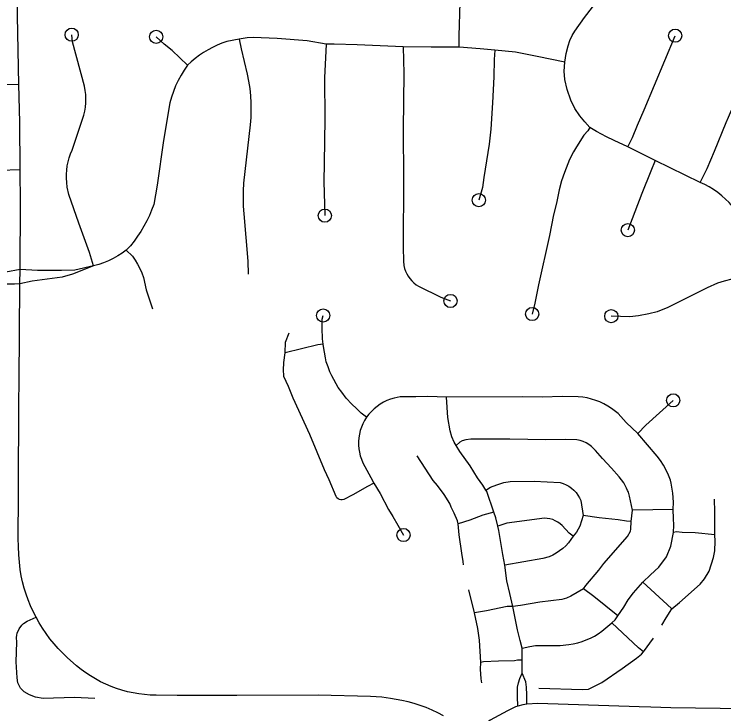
# Model space of a CAD drawing. Extents: x -19 to 366, y -4 to 359.
# Drawn here: x 147.247 to 147.756, y 191.956 to 192.458 of the extents above; entities that cross this region are included whole.
import ezdxf

# ---------------------------------------------------------------- set-up
doc = ezdxf.new("R2010")
doc.units = 0
doc.layers.add('Level 33', color=7, linetype='Continuous')
doc.layers.add('Level 60', color=7, linetype='Continuous')

msp = doc.modelspace()

# ---------------------------------------------------------------- linework, layer by layer
at = {"layer": 'Level 33'}
for points in [[(147.64211, 192.4239), (147.64308, 192.43006), (147.64456, 192.43553), (147.64589, 192.43934), (147.64751, 192.4429), (147.64933, 192.44616), (147.65642, 192.45597), (147.66205, 192.46341), (147.67292, 192.47782), (147.68825, 192.49792), (147.70396, 192.51849), (147.70801, 192.52456), (147.71062, 192.52923), (147.71501, 192.53925), (147.71597, 192.54208), (147.71784, 192.54855), (147.71949, 192.55648)], [(147.25074, 192.40783), (147.24977, 192.45697), (147.24974, 192.46365), (147.24962, 192.50231)], [(147.56642, 192.43469), (147.56635, 192.44283), (147.56722, 192.46671), (147.56718, 192.47511), (147.56697, 192.47749)], [(147.3043, 192.2777), (147.30146, 192.28736), (147.29384, 192.30829), (147.28667, 192.32885), (147.28544, 192.3343), (147.28501, 192.33758), (147.28485, 192.34055), (147.28486, 192.34352), (147.28507, 192.34648), (147.28548, 192.34942), (147.28606, 192.35233), (147.28685, 192.35519), (147.28781, 192.358), (147.28896, 192.36074), (147.29723, 192.38574), (147.29797, 192.38866), (147.29848, 192.39162), (147.29877, 192.39462), (147.29884, 192.39762), (147.29868, 192.40063), (147.29831, 192.40361), (147.29772, 192.40656), (147.28928, 192.43849), (147.28859, 192.44355)], [(147.68737, 192.36306), (147.69067, 192.36975), (147.6944, 192.37878), (147.69915, 192.38962), (147.72133, 192.44284)], [(147.37166, 192.42166), (147.36064, 192.43216), (147.35498, 192.43688), (147.34922, 192.44198)], [(147.40871, 192.44033), (147.39986, 192.43862), (147.39637, 192.43741), (147.39295, 192.43602), (147.38961, 192.43446), (147.38637, 192.43273), (147.3832, 192.43082), (147.38014, 192.42876), (147.3772, 192.42654), (147.37436, 192.42417), (147.37166, 192.42166)], [(147.47111, 192.43666), (147.45735, 192.43912), (147.43593, 192.44094), (147.4187, 192.44149), (147.41434, 192.44138), (147.40871, 192.44033)], [(147.40871, 192.44033), (147.4101, 192.43334), (147.41455, 192.41526), (147.41549, 192.41013), (147.41624, 192.40497), (147.41675, 192.39978), (147.41704, 192.39457), (147.41711, 192.38936), (147.41695, 192.38414), (147.41659, 192.37894), (147.41192, 192.33706), (147.41164, 192.33157), (147.41154, 192.32607), (147.41166, 192.32056), (147.41201, 192.31507), (147.41492, 192.28113), (147.41508, 192.27185)], [(147.47111, 192.43666), (147.46996, 192.41255), (147.47009, 192.38294), (147.4697, 192.35158), (147.46942, 192.33804), (147.47015, 192.31378)], [(147.52637, 192.43492), (147.49333, 192.4364), (147.47674, 192.43674), (147.47111, 192.43666)], [(147.52637, 192.43492), (147.52668, 192.41569), (147.52636, 192.37581), (147.52658, 192.33993), (147.52632, 192.29111), (147.52648, 192.28101), (147.5268, 192.27798), (147.52731, 192.27596), (147.52799, 192.27399), (147.52885, 192.2721), (147.5299, 192.27029), (147.53109, 192.26859), (147.53244, 192.26701), (147.53393, 192.26556), (147.53555, 192.26425), (147.53729, 192.26311), (147.55322, 192.25539), (147.56025, 192.25259)], [(147.56642, 192.43469), (147.54637, 192.43464), (147.52637, 192.43492)], [(147.592, 192.43239), (147.58145, 192.43351), (147.56642, 192.43469)], [(147.592, 192.43239), (147.59163, 192.42577), (147.59127, 192.41337), (147.5904, 192.39473), (147.58912, 192.37579), (147.58786, 192.36505), (147.58405, 192.34111), (147.58325, 192.3339), (147.58056, 192.3249)], [(147.64211, 192.4239), (147.62235, 192.42797), (147.60675, 192.43094), (147.592, 192.43239)], [(147.73935, 192.33763), (147.74422, 192.34765), (147.74953, 192.36004), (147.75792, 192.38048), (147.75956, 192.38431), (147.76788, 192.40375), (147.78035, 192.43497)], [(147.66026, 192.37706), (147.65663, 192.38103), (147.65305, 192.3853), (147.64947, 192.39065), (147.64643, 192.39668), (147.64388, 192.40416), (147.64232, 192.41136), (147.64185, 192.41749), (147.64211, 192.4239)], [(147.37166, 192.42166), (147.36926, 192.41813), (147.36704, 192.41447), (147.365, 192.4107), (147.36315, 192.40684), (147.36152, 192.40289), (147.3601, 192.39885), (147.35887, 192.39475), (147.35452, 192.36764), (147.34994, 192.33552), (147.34877, 192.32866), (147.34741, 192.32183), (147.34595, 192.3178), (147.34431, 192.31384), (147.34246, 192.30997), (147.34044, 192.30619), (147.33826, 192.30251), (147.3359, 192.29894), (147.33335, 192.29549), (147.33066, 192.29216), (147.32777, 192.28894)], [(147.25074, 192.40783), (147.21762, 192.40753)], [(147.25167, 192.34671), (147.25139, 192.38081), (147.25074, 192.40783)], [(147.66026, 192.37706), (147.65869, 192.3747), (147.65587, 192.37158), (147.65053, 192.36319), (147.64847, 192.35947), (147.64565, 192.35394), (147.64194, 192.34475), (147.63985, 192.33883), (147.63806, 192.33226), (147.63618, 192.32281), (147.63409, 192.31427), (147.63117, 192.29947), (147.62342, 192.2642), (147.62067, 192.25094), (147.61881, 192.24321)], [(147.68737, 192.36306), (147.67754, 192.3676), (147.67206, 192.37037), (147.66501, 192.37407), (147.66026, 192.37706)], [(147.70699, 192.35321), (147.68737, 192.36306)], [(147.25167, 192.34671), (147.23694, 192.34608), (147.17093, 192.34697), (147.14835, 192.34712), (147.12489, 192.3486), (147.10659, 192.34755), (147.08581, 192.34757), (147.06495, 192.34762), (147.05722, 192.34792), (147.01343, 192.34869), (147.00369, 192.34885), (146.87474, 192.35249), (146.81727, 192.35445)], [(147.70699, 192.35321), (147.70378, 192.34566), (147.69734, 192.32963), (147.68745, 192.30341)], [(147.73935, 192.33763), (147.70699, 192.35321)], [(147.25156, 192.27521), (147.25178, 192.32268), (147.25167, 192.34671)], [(147.76798, 192.31347), (147.76247, 192.32038), (147.76004, 192.32309), (147.75745, 192.32565), (147.75473, 192.32806), (147.75189, 192.33032), (147.74891, 192.33241), (147.74582, 192.33433), (147.74265, 192.33607), (147.73935, 192.33763)], [(147.32777, 192.28894), (147.32475, 192.28681), (147.32159, 192.28484), (147.31833, 192.28304), (147.31497, 192.28143), (147.31153, 192.28001), (147.30799, 192.27878), (147.3043, 192.2777)], [(147.32777, 192.28894), (147.33228, 192.28474), (147.33419, 192.28187), (147.33591, 192.2789), (147.33747, 192.27583), (147.33884, 192.27268), (147.34003, 192.26945), (147.34212, 192.26051), (147.34649, 192.24683)], [(147.25156, 192.27521), (147.24144, 192.27313), (147.2231, 192.2711), (147.19206, 192.26845)], [(147.3043, 192.2777), (147.28928, 192.27172), (147.28188, 192.26976), (147.26023, 192.26667), (147.2513, 192.26489)], [(147.2513, 192.26489), (147.25156, 192.27521)], [(147.3043, 192.2777), (147.2908, 192.27473), (147.28129, 192.27442), (147.26416, 192.27444), (147.25156, 192.27521)], [(147.77897, 192.26972), (147.76527, 192.26876), (147.7619, 192.26816), (147.75642, 192.26686), (147.75161, 192.26523), (147.74425, 192.26206), (147.71608, 192.2479), (147.70845, 192.24487), (147.70256, 192.24329), (147.69502, 192.24194), (147.68878, 192.24131), (147.67554, 192.24163)], [(147.2513, 192.26489), (147.24769, 192.2647), (147.23623, 192.26459), (147.20395, 192.26214), (147.19214, 192.26093)], [(147.26315, 192.0258), (147.26104, 192.02982), (147.25914, 192.03392), (147.25741, 192.03811), (147.25588, 192.04237), (147.25454, 192.04669), (147.25339, 192.05108), (147.25246, 192.0555), (147.25173, 192.05997), (147.25071, 192.07041), (147.25041, 192.07636), (147.25031, 192.08231), (147.25048, 192.11294), (147.25058, 192.12783), (147.25068, 192.1688), (147.25069, 192.17941), (147.25092, 192.19472), (147.2513, 192.26489)], [(147.46891, 192.22154), (147.46846, 192.22538), (147.46814, 192.23301), (147.46823, 192.23945), (147.46895, 192.24211)], [(147.44171, 192.21529), (147.44186, 192.22296), (147.44446, 192.22974)], [(147.46891, 192.22154), (147.46513, 192.22107), (147.44171, 192.21529)], [(147.50001, 192.16912), (147.49627, 192.17216), (147.49295, 192.17545), (147.48942, 192.17857), (147.48546, 192.18291), (147.48232, 192.18726), (147.47959, 192.19054), (147.47503, 192.19895), (147.47378, 192.20175), (147.47245, 192.2053), (147.4712, 192.20903), (147.47052, 192.21185), (147.46907, 192.21984), (147.46891, 192.22154)], [(147.5053, 192.12195), (147.50062, 192.11948), (147.49028, 192.11361), (147.48368, 192.11018), (147.48264, 192.10997), (147.4816, 192.11), (147.48057, 192.11026), (147.47964, 192.11074), (147.47883, 192.11141), (147.47819, 192.11225), (147.47326, 192.12422), (147.46992, 192.1315), (147.45926, 192.15684), (147.44751, 192.18291), (147.44404, 192.19129), (147.4408, 192.19829), (147.44061, 192.19916), (147.4404, 192.20293), (147.44069, 192.20841), (147.44171, 192.21529)], [(147.55727, 192.1836), (147.54406, 192.18413), (147.53528, 192.18387), (147.52697, 192.18388), (147.52422, 192.18377), (147.51987, 192.18295), (147.51724, 192.18215), (147.51469, 192.18115), (147.51221, 192.17996), (147.50984, 192.17857), (147.50759, 192.177), (147.50546, 192.17526), (147.50348, 192.17336), (147.50167, 192.17131), (147.50001, 192.16912)], [(147.69454, 192.15751), (147.68632, 192.16552), (147.68049, 192.17196), (147.67577, 192.17537), (147.67308, 192.17716), (147.67029, 192.17874), (147.66738, 192.18013), (147.66441, 192.1813), (147.66133, 192.18226), (147.6582, 192.183), (147.65504, 192.18352), (147.65185, 192.18381), (147.64065, 192.18397), (147.62593, 192.18361), (147.61157, 192.18381), (147.55727, 192.1836)], [(147.56425, 192.14899), (147.56285, 192.15134), (147.5611, 192.15516), (147.56003, 192.15946), (147.5583, 192.16897), (147.55727, 192.1836)], [(147.69454, 192.15751), (147.7004, 192.16357), (147.71997, 192.18129)], [(147.50001, 192.16912), (147.49863, 192.16689), (147.49742, 192.16455), (147.4964, 192.16213), (147.49558, 192.15964), (147.49497, 192.15709), (147.49455, 192.1545), (147.49434, 192.15188), (147.49435, 192.14925), (147.49455, 192.14664), (147.49496, 192.14404), (147.49558, 192.14149), (147.49639, 192.139), (147.49741, 192.13657), (147.50306, 192.12585), (147.5053, 192.12195)], [(147.69066, 192.10256), (147.68859, 192.11267), (147.68784, 192.11543), (147.68705, 192.11654), (147.68652, 192.1184), (147.68456, 192.12223), (147.6813, 192.12645), (147.67574, 192.13263), (147.66926, 192.13951), (147.66428, 192.14522), (147.66133, 192.14817), (147.65951, 192.1496), (147.65753, 192.15081), (147.65542, 192.15178), (147.65322, 192.1525), (147.65095, 192.15296), (147.6429, 192.15319), (147.62852, 192.15309), (147.60281, 192.15352), (147.57479, 192.15351), (147.57124, 192.15294), (147.56872, 192.15223), (147.56688, 192.15126), (147.56425, 192.14899)], [(147.71997, 192.10302), (147.72005, 192.10836), (147.71967, 192.11474), (147.7185, 192.12199), (147.71797, 192.12394), (147.71653, 192.12766), (147.71486, 192.13128), (147.71296, 192.13478), (147.71082, 192.13815), (147.7085, 192.14138), (147.69454, 192.15751)], [(147.58562, 192.11688), (147.58352, 192.12058), (147.57972, 192.12569), (147.57428, 192.13436), (147.56682, 192.14455), (147.56425, 192.14899)], [(147.56574, 192.0927), (147.56521, 192.09479), (147.56277, 192.10041), (147.56062, 192.10471), (147.55967, 192.1073), (147.55569, 192.11376), (147.55083, 192.12014), (147.54774, 192.12369), (147.53643, 192.14146)], [(147.58562, 192.11688), (147.58888, 192.11903), (147.5934, 192.1207), (147.59848, 192.12245), (147.60299, 192.12307), (147.62029, 192.12335), (147.63894, 192.12234), (147.64109, 192.12165), (147.64316, 192.12075), (147.64513, 192.11964), (147.64699, 192.11832), (147.6487, 192.11683), (147.65024, 192.11517), (147.65159, 192.11336), (147.65277, 192.11142), (147.65373, 192.10937), (147.65528, 192.09878)], [(147.5053, 192.12195), (147.50984, 192.11449), (147.51568, 192.10299), (147.5189, 192.09803), (147.52236, 192.09185), (147.5266, 192.08468)], [(147.59141, 192.10099), (147.58632, 192.11585), (147.58562, 192.11688)], [(147.74983, 192.08492), (147.74979, 192.10126), (147.7495, 192.11044)], [(147.68987, 192.09431), (147.69066, 192.10256)], [(147.71997, 192.10302), (147.69066, 192.10256)], [(147.72016, 192.08651), (147.72038, 192.09182), (147.72007, 192.09647), (147.71997, 192.10302)], [(147.59141, 192.10099), (147.58332, 192.09884), (147.57414, 192.09531), (147.56574, 192.0927)], [(147.59417, 192.09107), (147.59264, 192.09694), (147.59141, 192.10099)], [(147.64812, 192.08389), (147.64543, 192.08598), (147.64027, 192.09144), (147.63878, 192.0928), (147.63714, 192.09398), (147.63538, 192.09497), (147.63351, 192.09574), (147.63157, 192.0963), (147.6296, 192.09664), (147.62758, 192.09675), (147.60064, 192.09311), (147.59417, 192.09107)], [(147.65528, 192.09878), (147.65302, 192.09095), (147.6505, 192.0867), (147.64812, 192.08389)], [(147.68987, 192.09431), (147.6864, 192.0946), (147.68048, 192.0955), (147.66691, 192.09706), (147.65528, 192.09878)], [(147.56951, 192.06333), (147.56932, 192.0657), (147.56832, 192.07165), (147.56648, 192.08473), (147.56574, 192.0927)], [(147.65572, 192.04606), (147.65725, 192.04855), (147.66659, 192.05951), (147.67012, 192.06421), (147.68711, 192.0837), (147.68927, 192.08738), (147.68956, 192.08892), (147.68987, 192.09431)], [(147.59929, 192.06313), (147.59771, 192.07076), (147.59483, 192.08794), (147.59417, 192.09107)], [(147.69813, 192.05097), (147.70366, 192.05604), (147.70953, 192.06162), (147.71516, 192.06895), (147.71825, 192.07675), (147.72016, 192.08651)], [(147.74983, 192.08492), (147.73563, 192.08619), (147.72643, 192.08654), (147.7223, 192.08692), (147.72016, 192.08651)], [(147.64812, 192.08389), (147.64656, 192.08147), (147.6448, 192.07918), (147.64285, 192.07704), (147.64076, 192.07506), (147.63851, 192.07325), (147.63612, 192.07163), (147.63363, 192.0702), (147.63102, 192.06897), (147.62648, 192.06779), (147.59929, 192.06313)], [(147.71902, 192.03187), (147.72434, 192.03623), (147.73919, 192.04957), (147.74249, 192.05323), (147.74569, 192.05886), (147.74893, 192.06848), (147.74984, 192.07347), (147.75007, 192.08022), (147.74983, 192.08492)], [(147.60496, 192.03354), (147.60267, 192.04273), (147.60069, 192.05176), (147.59929, 192.06313)], [(147.67822, 192.02387), (147.68012, 192.02676), (147.68455, 192.03303), (147.68776, 192.03811), (147.69154, 192.04328), (147.69813, 192.05097)], [(147.71902, 192.03187), (147.7155, 192.03491), (147.69813, 192.05097)], [(147.65572, 192.04606), (147.64664, 192.04075), (147.64332, 192.03937), (147.63998, 192.03843), (147.62436, 192.03654), (147.61048, 192.03421), (147.60496, 192.03354)], [(147.68012, 192.02676), (147.66292, 192.04054), (147.65572, 192.04606)], [(147.57746, 192.02896), (147.57327, 192.0454)], [(147.60496, 192.03354), (147.60084, 192.03337), (147.58606, 192.03035), (147.57746, 192.02896)], [(147.61175, 192.00364), (147.61022, 192.00897), (147.60833, 192.01679), (147.60496, 192.03354)], [(147.71189, 192.02013), (147.71486, 192.02542), (147.71902, 192.03187)], [(147.3053, 191.96749), (147.29067, 191.9681), (147.26805, 191.96754), (147.26274, 191.96837), (147.25838, 191.97008), (147.2545, 191.97218), (147.25184, 191.97493), (147.25007, 191.97874), (147.24946, 191.98223), (147.24876, 191.99387), (147.24924, 192.00796), (147.24905, 192.01122), (147.24923, 192.01284), (147.24961, 192.01443), (147.2509, 192.01743), (147.25283, 192.02005), (147.25403, 192.02117), (147.25675, 192.02297), (147.26315, 192.0258)], [(147.55511, 191.9551), (147.55109, 191.95724), (147.54698, 191.9592), (147.54278, 191.96096), (147.53852, 191.96253), (147.53417, 191.96389), (147.52978, 191.96506), (147.52534, 191.96602), (147.5172, 191.96755), (147.51109, 191.96836), (147.5028, 191.96895), (147.46538, 191.96976), (147.40703, 191.96958), (147.38945, 191.96972), (147.36421, 191.96955), (147.34907, 191.96975), (147.34492, 191.96989), (147.34082, 191.97021), (147.3367, 191.97073), (147.33263, 191.97143), (147.3286, 191.97233), (147.32462, 191.9734), (147.32069, 191.97466), (147.31681, 191.9761), (147.31302, 191.97772), (147.3093, 191.97951), (147.30564, 191.98146), (147.30212, 191.98359), (147.29866, 191.98588), (147.29535, 191.98832), (147.29212, 191.99092), (147.28548, 191.99676), (147.28216, 191.99994), (147.27896, 192.00326), (147.27592, 192.00672), (147.27304, 192.01031), (147.27033, 192.01402), (147.26775, 192.01784), (147.26536, 192.02177), (147.26315, 192.0258)], [(147.58201, 191.99324), (147.58108, 192.00921), (147.57981, 192.01767), (147.57746, 192.02896)], [(147.61175, 192.00364), (147.61724, 192.00477), (147.62115, 192.00537), (147.63877, 192.00544), (147.64509, 192.00618), (147.6483, 192.00669), (147.65145, 192.0074), (147.65455, 192.00831), (147.65757, 192.00942), (147.66054, 192.01073), (147.66341, 192.01223), (147.66618, 192.01391), (147.66882, 192.01576), (147.67601, 192.0217), (147.67822, 192.02387)], [(147.69863, 192.001), (147.69509, 192.00375), (147.67601, 192.0217)], [(147.69863, 192.001), (147.70585, 192.01068)], [(147.61161, 191.98551), (147.61164, 191.99484), (147.61175, 192.00364)], [(147.62365, 191.97478), (147.65487, 191.9739), (147.65917, 191.97424), (147.66876, 191.97893), (147.68326, 191.98896), (147.69353, 191.99643), (147.69715, 191.99919), (147.69863, 192.001)], [(147.61164, 191.99484), (147.60837, 191.99486), (147.60603, 191.99449), (147.59477, 191.99431), (147.58384, 191.9937), (147.58201, 191.99324)], [(147.58275, 191.97874), (147.58224, 191.98156), (147.58173, 191.98843), (147.58201, 191.99324)], [(147.60859, 191.962), (147.60824, 191.96897), (147.6082, 191.97196), (147.6084, 191.97559), (147.60895, 191.97857), (147.60989, 191.98185), (147.61161, 191.98551)], [(147.61489, 191.9635), (147.61505, 191.97014), (147.61472, 191.97569), (147.61423, 191.97948), (147.61161, 191.98551)], [(147.60859, 191.962), (147.60674, 191.96142), (147.60102, 191.95862), (147.58858, 191.95181), (147.58312, 191.94731), (147.57559, 191.9394)], [(147.61489, 191.9635), (147.61214, 191.96298), (147.60859, 191.962)], [(147.83319, 191.9585), (147.81766, 191.95935), (147.8045, 191.95989), (147.77131, 191.96002), (147.71812, 191.96078), (147.70392, 191.96117), (147.69553, 191.96139), (147.62275, 191.96384), (147.61489, 191.9635)]]:
    msp.add_lwpolyline(points, dxfattribs=at)
for centre in [(147.28859, 192.44355), (147.34922, 192.44198), (147.72133, 192.44284), (147.58056, 192.3249), (147.47015, 192.31378), (147.68745, 192.30341), (147.56025, 192.25259), (147.46895, 192.24211), (147.61881, 192.24321), (147.67554, 192.24163), (147.71997, 192.18129), (147.5266, 192.08468)]:
    msp.add_circle(centre, 0.00473, dxfattribs=at)
at = {"layer": 'Level 60'}
for points in [[(154.11585, 1.87092), (153.9063, 10.48743), (153.69602, 19.10409), (153.48501, 27.72087), (153.27327, 36.3378), (153.0608, 44.95486), (152.84759, 53.57206), (152.63366, 62.1894), (152.419, 70.80688), (152.20362, 79.42449), (151.98751, 88.04225), (151.77068, 96.66014), (151.55312, 105.27817), (151.33484, 113.89634), (151.11584, 122.51465), (150.89612, 131.13311), (150.67568, 139.7517), (150.45452, 148.37043), (150.23264, 156.98931), (150.01005, 165.60832), (149.78674, 174.22748), (149.56272, 182.84677), (149.33799, 191.46621), (149.11254, 200.0858), (148.88638, 208.70552), (148.65952, 217.32539), (148.43194, 225.9454), (148.20366, 234.56555), (147.97466, 243.18584), (147.74497, 251.80628), (147.51457, 260.42687), (147.28346, 269.04759), (147.05165, 277.66846), (146.81914, 286.28948), (146.58593, 294.91064), (146.35202, 303.53194), (146.11742, 312.15339), (145.88211, 320.77499), (145.64611, 329.39673), (145.40941, 338.01861), (145.17202, 346.64065)], [(0, 189.51617), (7.11214, 189.52059), (14.22427, 189.53386), (21.33637, 189.55597), (28.44845, 189.58693), (35.56048, 189.62672), (42.67245, 189.67537), (49.78436, 189.73285), (56.89619, 189.79918), (64.00793, 189.87436), (71.11958, 189.95838), (78.23111, 190.05124), (85.34253, 190.15294), (92.45381, 190.26349), (99.56495, 190.38288), (106.67593, 190.51112), (113.78675, 190.6482), (120.89739, 190.79412), (128.00785, 190.94888), (135.11811, 191.11248), (142.22816, 191.28493), (149.33799, 191.46621), (156.44759, 191.65634), (163.55694, 191.85531), (170.66605, 192.06312), (177.77489, 192.27977), (184.88345, 192.50526), (191.99173, 192.73959), (199.09971, 192.98276), (206.20739, 193.23477), (213.31474, 193.49561), (220.42177, 193.7653), (227.52845, 194.04382), (234.63479, 194.33118), (241.74076, 194.62738), (248.84635, 194.93241), (255.95157, 195.24628), (263.05638, 195.56898), (270.16079, 195.90052), (277.26478, 196.24089), (284.36834, 196.5901), (291.47147, 196.94814), (298.57414, 197.31501), (305.67635, 197.69072), (312.77809, 198.07525), (319.87934, 198.46862), (326.9801, 198.87082), (334.08035, 199.28185), (341.18009, 199.7017)]]:
    msp.add_spline(points, degree=3, dxfattribs=at)

doc.saveas('drawing.dxf')
